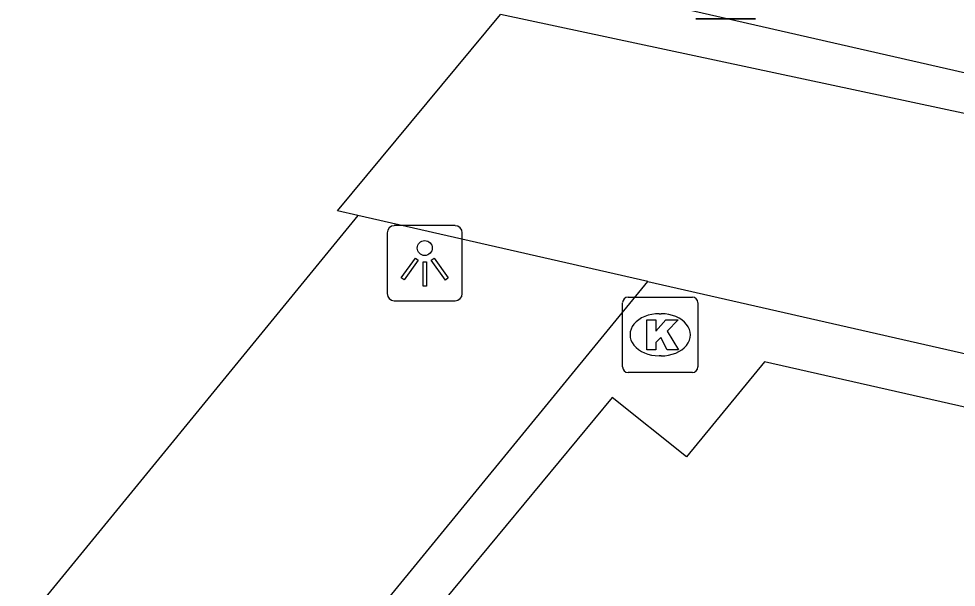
# Model space of a CAD drawing. Extents: x 161772 to 163123, y 383092 to 383917.
# Drawn here: x 161892.27 to 161904.7, y 383180.76 to 383188.3 of the extents above; entities that cross this region are included whole.
import ezdxf

# ---------------------------------------------------------------- set-up
doc = ezdxf.new("R2010")
doc.units = 0
for name, color, linetype in [('IMGEO_Kolk', 7, 'Continuous'), ('IMGEO_Lichtpunt', 7, 'Continuous'), ('IMGEO_Verkeersbordpaal', 7, 'Continuous'), ('IMGEO_Voetpad_gesloten', 7, 'Continuous'), ('IMGEO_Voetpad_open', 7, 'Continuous')]:
    doc.layers.add(name, color=color, linetype=linetype)

msp = doc.modelspace()

# ---------------------------------------------------------------- linework, layer by layer
at = {"layer": 'IMGEO_Kolk'}
for p, q in [((161900.35, 383184.608), (161901.202, 383184.608)), ((161900.275, 383183.682), (161900.275, 383184.534)), ((161901.276, 383184.534), (161901.276, 383183.682)), ((161900.763, 383184.388), (161900.788, 383184.388)), ((161900.786, 383183.828), (161900.761, 383183.828)), ((161901.202, 383183.608), (161900.35, 383183.608))]:
    msp.add_line(p, q, dxfattribs=at)
for points in [[(161900.35, 383184.608), (161901.202, 383184.608)], [(161900.275, 383183.682), (161900.275, 383184.534)], [(161901.276, 383184.534), (161901.276, 383183.682)], [(161900.596, 383184.308), (161900.719, 383184.308), (161900.719, 383184.157), (161900.849, 383184.308), (161901.013, 383184.308), (161900.867, 383184.157), (161901.02, 383183.908), (161900.868, 383183.908), (161900.783, 383184.072), (161900.719, 383184.005), (161900.719, 383183.908), (161900.596, 383183.908), (161900.596, 383184.308)], [(161901.202, 383183.608), (161900.35, 383183.608)]]:
    msp.add_lwpolyline(points, dxfattribs=at)
for centre, start, end in [((161900.352, 383184.532), 91.552, 178.448), ((161900.352, 383184.532), 91.552, 178.448), ((161901.2, 383184.532), 1.552, 88.448), ((161901.2, 383184.532), 1.552, 88.448), ((161900.352, 383183.684), 181.552, 268.448), ((161900.352, 383183.684), 181.552, 268.448), ((161901.2, 383183.684), 271.552, 358.448), ((161901.2, 383183.684), 271.552, 358.448)]:
    msp.add_arc(centre, 0.0765, start, end, dxfattribs=at)
for centre, major_axis, ratio, start_param, end_param in [((161900.762, 383184.108), (-0.387, 0.002), 0.722429, 4.712389, 7.853982), ((161900.787, 383184.108), (-0.39, 0.002), 0.717154, 1.570796, 4.712389)]:
    msp.add_ellipse(centre, major_axis=major_axis, ratio=ratio, start_param=start_param, end_param=end_param, dxfattribs=at)
at = {"layer": 'IMGEO_Lichtpunt'}
for p, q in [((161897.153, 383185.461), (161897.153, 383184.654)), ((161897.153, 383185.461), (161897.153, 383184.654)), ((161898.055, 383185.556), (161897.247, 383185.556)), ((161898.055, 383185.556), (161897.247, 383185.556)), ((161898.149, 383184.654), (161898.149, 383185.461)), ((161898.149, 383184.654), (161898.149, 383185.461)), ((161897.247, 383184.56), (161898.055, 383184.56)), ((161897.247, 383184.56), (161898.055, 383184.56))]:
    msp.add_line(p, q, dxfattribs=at)
for points in [[(161897.527, 383185.125), (161897.566, 383185.097), (161897.378, 383184.835), (161897.34, 383184.862), (161897.527, 383185.125)], [(161897.629, 383185.077), (161897.676, 383185.077), (161897.676, 383184.755), (161897.629, 383184.755), (161897.629, 383185.077)], [(161897.739, 383185.097), (161897.777, 383185.124), (161897.964, 383184.862), (161897.925, 383184.834), (161897.739, 383185.097)]]:
    msp.add_lwpolyline(points, dxfattribs=at)
msp.add_circle((161897.652, 383185.259), 0.0994, dxfattribs=at)
for centre, start, end in [((161897.247, 383185.461), 90, 180), ((161897.247, 383185.461), 90, 180), ((161898.055, 383185.461), 0, 90), ((161898.055, 383185.461), 0, 90), ((161897.247, 383184.654), 180, 270), ((161897.247, 383184.654), 180, 270), ((161898.055, 383184.654), 270, 0), ((161898.055, 383184.654), 270, 360)]:
    msp.add_arc(centre, 0.0946, start, end, dxfattribs=at)
at = {"layer": 'IMGEO_Verkeersbordpaal'}
for p, q in [((161902.04, 383188.301), (161901.25, 383188.301)), ((161901.25, 383188.301), (161902.04, 383188.301))]:
    msp.add_line(p, q, dxfattribs=at)
at = {"layer": 'IMGEO_Voetpad_gesloten'}
for points in [[(161896.762, 383185.692), (161896.493, 383185.753), (161898.656, 383188.359)], [(161932.928, 383181.042), (161898.656, 383188.359)], [(161900.61, 383184.813), (161896.762, 383185.692)], [(161900.61, 383184.813), (161928.824, 383178.397)]]:
    msp.add_lwpolyline(points, dxfattribs=at)
at = {"layer": 'IMGEO_Voetpad_open'}
for points in [[(161906.322, 383195.46), (161900.634, 383188.537), (161928.424, 383182.206), (161930.17, 383189.903)], [(161896.762, 383185.692), (161882.537, 383168.302)], [(161897.096, 383180.522), (161900.61, 383184.813)], [(161928.677, 383177.741), (161902.157, 383183.751), (161901.124, 383182.489), (161900.137, 383183.277), (161897.558, 383180.163), (161897.096, 383180.522)]]:
    msp.add_lwpolyline(points, dxfattribs=at)

doc.saveas('drawing.dxf')
